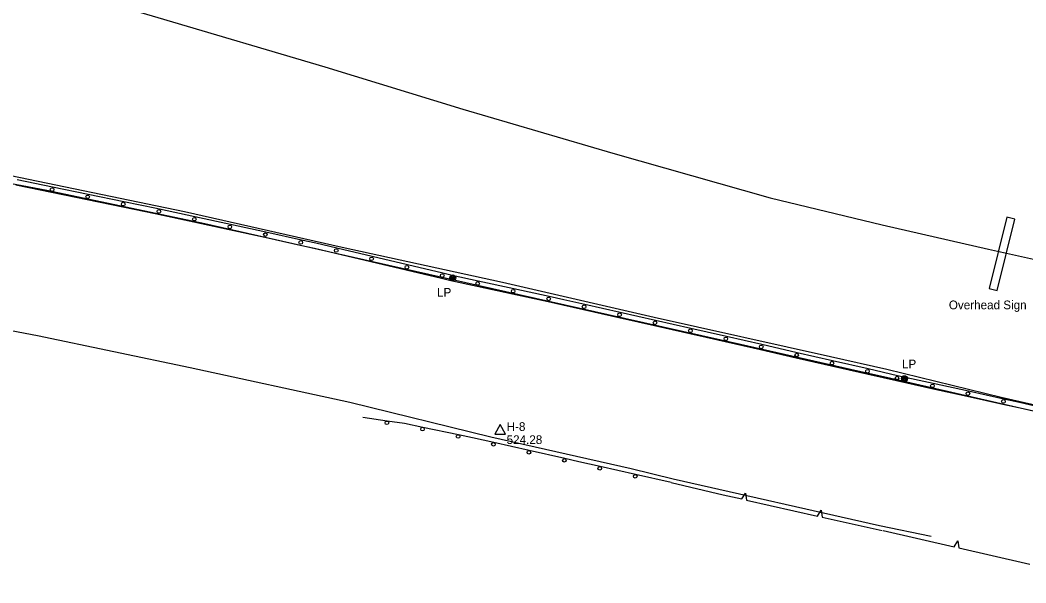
# Model space of a CAD drawing. Extents: x 2402803 to 2427059, y 6985292 to 6997652.
# Drawn here: x 2412978 to 2413532, y 6991692 to 6992002 of the extents above; entities that cross this region are included whole.
import ezdxf

# ---------------------------------------------------------------- set-up
doc = ezdxf.new("R2010")
doc.units = 0
for name, color, linetype in [('p_control ground ctrl', 7, 'Continuous'), ('p_dtm retaining wall', 7, 'Continuous'), ('p_road - paved curb', 7, 'Continuous'), ('p_road conc barrier', 7, 'Continuous'), ('p_road guard rails', 7, 'Continuous'), ('p_structure general', 7, 'Continuous'), ('p_utility manhole', 7, 'Continuous'), ('V7 LEVEL 31', 7, 'Continuous')]:
    doc.layers.add(name, color=color, linetype=linetype)

msp = doc.modelspace()

# ---------------------------------------------------------------- linework, layer by layer
at = {"layer": 'p_control ground ctrl'}
for p, q in [((2413242.59, 6991778.81), (2413239.59, 6991773.61)), ((2413239.59, 6991773.61), (2413245.59, 6991773.61)), ((2413245.59, 6991773.61), (2413242.59, 6991778.81)), ((2413242.59, 6991775.33), (2413242.59, 6991775.37))]:
    msp.add_line(p, q, dxfattribs=at)
at = {"layer": 'p_dtm retaining wall'}
for p, q in [((2413378.29, 6991737.3), (2413417.3, 6991728.48)), ((2413420, 6991727.87), (2413452.89, 6991720.56)), ((2413453.55, 6991720.49), (2413492.52, 6991711.52))]:
    msp.add_line(p, q, dxfattribs=at)
for points in [[(2413336.68, 6991746.94), (2413365.46, 6991740.2), (2413375.59, 6991737.91)], [(2413375.59, 6991737.91), (2413377.68, 6991741.16), (2413378.29, 6991737.3)], [(2413417.3, 6991728.48), (2413419.39, 6991731.72), (2413420, 6991727.86)], [(2413492.52, 6991711.52), (2413494.62, 6991714.77), (2413495.22, 6991710.9)], [(2413495.22, 6991710.9), (2413531.97, 6991702.45), (2413534.19, 6991701.95)]]:
    msp.add_lwpolyline(points, dxfattribs=at)
at = {"layer": 'p_road - paved curb'}
for points in [[(2412503.88, 6992203.66), (2412533.98, 6992189.65), (2412585.51, 6992166.77), (2412650.07, 6992139.79), (2412702.08, 6992119.21), (2412759.08, 6992097.67), (2412837.13, 6992070.39), (2412907.33, 6992047.63), (2412982.24, 6992024.34), (2413054.01, 6992002.91), (2413145.95, 6991975.76), (2413222.12, 6991952.56), (2413304.56, 6991928.32), (2413391.26, 6991903.68), (2413452.88, 6991888.72)], [(2412320.38, 6991987.98), (2412413.68, 6991984.84), (2412510.03, 6991978.59), (2412602.25, 6991970.41), (2412693.52, 6991960.61), (2412777.29, 6991949.42), (2412872.21, 6991935.04), (2412962.25, 6991918.12), (2413068.85, 6991896.15), (2413155.64, 6991876.5), (2413243.92, 6991857.18), (2413327.48, 6991837.93), (2413424.5, 6991816.24), (2413455.59, 6991809.42)], [(2412320.8, 6991983.74), (2412365.31, 6991982.39), (2412440.82, 6991978.83), (2412521.46, 6991973.5), (2412622.82, 6991964.08), (2412714.2, 6991953.54), (2412805.06, 6991941.42), (2412895.66, 6991926.26), (2412993.02, 6991907.82), (2413079.93, 6991889.56), (2413181.27, 6991866.59), (2413245.63, 6991852.18), (2413311.13, 6991837.4), (2413374.87, 6991823.06), (2413435.5, 6991809.43), (2413457.73, 6991804.33)], [(2412323.31, 6991887.03), (2412380.42, 6991890.55), (2412462.16, 6991891.87), (2412547.05, 6991889.91), (2412605.78, 6991885.23), (2412667.47, 6991879.59), (2412739.57, 6991870.31), (2412818.66, 6991859.32), (2412906.41, 6991843.33), (2412987.83, 6991827.9), (2413071.82, 6991810.33), (2413159.73, 6991791.1), (2413237.49, 6991772.13), (2413314.77, 6991754.69), (2413337.88, 6991748.99), (2413451.56, 6991723.23)], [(2413452.88, 6991888.72), (2413511.56, 6991875.32), (2413574.33, 6991861.39), (2413619.85, 6991851.91), (2413709.54, 6991831.82), (2413706.08, 6991810.75), (2413781.51, 6991792.83), (2413854.73, 6991776.58), (2413920.37, 6991761.76), (2413990.3, 6991746.13), (2414058.74, 6991730.23), (2414140.12, 6991711.85), (2414204.13, 6991697.4), (2414284.13, 6991679.12)], [(2413455.59, 6991809.42), (2413518.43, 6991793.97), (2413593.11, 6991776.93), (2413674.89, 6991758.24), (2413752.63, 6991740.75), (2413820.37, 6991725.68), (2413890.57, 6991709.03), (2413980.33, 6991688.76), (2414056.51, 6991671.5), (2414138.88, 6991653), (2414218.36, 6991634.98), (2414275.23, 6991622.09), (2414277.08, 6991621.59)], [(2413457.73, 6991804.33), (2413536.09, 6991786.42), (2413613.71, 6991769.17), (2413699.8, 6991749.94), (2413795.75, 6991728.13), (2413873.18, 6991710.73), (2413939.61, 6991695.12), (2414023.11, 6991676.31), (2414101.13, 6991658.66), (2414184.64, 6991639.37), (2414244.45, 6991626.72), (2414278.19, 6991618.33)], [(2413451.56, 6991723.23), (2413479.86, 6991717.31)]]:
    msp.add_lwpolyline(points, dxfattribs=at)
at = {"layer": 'p_road conc barrier'}
for p, q in [((2412976.55, 6991913.72), (2412996.14, 6991909.71)), ((2412975.95, 6991910.78), (2412995.54, 6991906.77)), ((2412995.54, 6991906.77), (2413015.13, 6991902.76)), ((2412996.14, 6991909.71), (2413015.73, 6991905.7)), ((2413015.13, 6991902.76), (2413034.73, 6991898.75)), ((2413015.73, 6991905.7), (2413035.33, 6991901.69)), ((2413054.95, 6991897.65), (2413074.5, 6991893.39)), ((2413054.32, 6991894.72), (2413073.86, 6991890.46)), ((2413073.86, 6991890.46), (2413093.4, 6991886.2)), ((2413074.5, 6991893.39), (2413094.04, 6991889.13)), ((2413093.4, 6991886.2), (2413112.94, 6991881.94)), ((2413094.04, 6991889.13), (2413113.58, 6991884.87)), ((2413113.58, 6991884.87), (2413133.12, 6991880.61)), ((2413112.94, 6991881.94), (2413132.48, 6991877.68)), ((2413152.66, 6991876.14), (2413172.13, 6991871.54)), ((2413151.97, 6991873.22), (2413171.44, 6991868.62)), ((2413171.44, 6991868.62), (2413190.9, 6991864.03)), ((2413172.13, 6991871.54), (2413191.59, 6991866.95)), ((2413190.9, 6991864.03), (2413210.37, 6991859.43)), ((2413191.59, 6991866.95), (2413211.06, 6991862.35)), ((2413230.53, 6991858.01), (2413250.07, 6991853.75)), ((2413229.89, 6991855.08), (2413249.43, 6991850.82)), ((2413250.07, 6991853.75), (2413269.61, 6991849.48)), ((2413249.43, 6991850.82), (2413268.97, 6991846.55)), ((2413288.49, 6991842.21), (2413308, 6991837.81)), ((2413289.15, 6991845.13), (2413308.66, 6991840.74)), ((2413308.66, 6991840.74), (2413328.17, 6991836.34)), ((2413308, 6991837.81), (2413327.51, 6991833.41)), ((2413328.17, 6991836.34), (2413347.68, 6991831.94)), ((2413327.51, 6991833.41), (2413347.02, 6991829.01)), ((2413366.52, 6991824.58), (2413386.02, 6991820.12)), ((2413367.19, 6991827.51), (2413386.69, 6991823.04)), ((2413386.02, 6991820.12), (2413405.51, 6991815.66)), ((2413386.69, 6991823.04), (2413406.18, 6991818.58)), ((2413406.18, 6991818.58), (2413425.68, 6991814.12)), ((2413405.51, 6991815.66), (2413425.01, 6991811.2)), ((2413425.68, 6991814.12), (2413445.17, 6991809.66)), ((2413425.01, 6991811.2), (2413444.5, 6991806.73)), ((2413445.17, 6991809.66), (2413461.45, 6991805.93)), ((2413444.5, 6991806.73), (2413460.78, 6991803.01)), ((2413460.79, 6991803.01), (2413480.32, 6991798.71)), ((2413461.44, 6991805.94), (2413480.97, 6991801.64)), ((2413480.97, 6991801.64), (2413500.5, 6991797.34)), ((2413480.32, 6991798.71), (2413499.85, 6991794.41)), ((2413500.5, 6991797.34), (2413520.03, 6991793.04)), ((2413499.85, 6991794.41), (2413519.38, 6991790.11))]:
    msp.add_line(p, q, dxfattribs=at)
for points in [[(2413035.33, 6991901.69), (2413053.31, 6991898.01), (2413054.95, 6991897.65)], [(2413034.73, 6991898.75), (2413052.69, 6991895.07), (2413054.32, 6991894.72)], [(2413133.12, 6991880.61), (2413141.11, 6991878.86), (2413152.66, 6991876.14)], [(2413132.48, 6991877.68), (2413140.44, 6991875.94), (2413151.97, 6991873.22)], [(2413211.06, 6991862.35), (2413216.13, 6991861.15), (2413230.53, 6991858.01)], [(2413210.37, 6991859.43), (2413215.46, 6991858.23), (2413229.89, 6991855.08)], [(2413268.97, 6991846.55), (2413277.09, 6991844.78), (2413288.49, 6991842.21)], [(2413269.61, 6991849.48), (2413277.74, 6991847.71), (2413289.15, 6991845.13)], [(2413347.02, 6991829.01), (2413355.96, 6991827), (2413366.52, 6991824.58)], [(2413347.68, 6991831.94), (2413356.63, 6991829.92), (2413367.19, 6991827.51)], [(2413520.03, 6991793.04), (2413528.59, 6991791.16), (2413539.56, 6991788.69)], [(2413519.38, 6991790.11), (2413527.94, 6991788.23), (2413538.9, 6991785.76)]]:
    msp.add_lwpolyline(points, dxfattribs=at)
for centre in [(2412995.84, 6991908.24), (2413015.43, 6991904.23), (2413035.03, 6991900.22), (2413054.64, 6991896.18), (2413074.18, 6991891.92), (2413093.72, 6991887.66), (2413113.26, 6991883.4), (2413132.8, 6991879.14), (2413152.32, 6991874.68), (2413171.78, 6991870.08), (2413191.25, 6991865.49), (2413210.71, 6991860.89), (2413230.21, 6991856.55), (2413249.75, 6991852.28), (2413269.29, 6991848.02), (2413288.82, 6991843.67), (2413308.33, 6991839.27), (2413327.84, 6991834.88), (2413347.35, 6991830.48), (2413366.86, 6991826.04), (2413386.35, 6991821.58), (2413405.85, 6991817.12), (2413425.34, 6991812.66), (2413444.84, 6991808.2), (2413461.11, 6991804.47), (2413480.65, 6991800.17), (2413500.18, 6991795.87), (2413519.71, 6991791.58)]:
    msp.add_circle(centre, 1, dxfattribs=at)
at = {"layer": 'p_road guard rails'}
for p, q in [((2413180.35, 6991780.79), (2413166.92, 6991782.73)), ((2413219.6, 6991773.24), (2413200.02, 6991777.31)), ((2413258.64, 6991764.53), (2413239.14, 6991768.95)), ((2413278.14, 6991760.1), (2413258.64, 6991764.53)), ((2413317.17, 6991751.32), (2413297.65, 6991755.7)), ((2413336.68, 6991746.94), (2413317.17, 6991751.32))]:
    msp.add_line(p, q, dxfattribs=at)
for points in [[(2413200.02, 6991777.31), (2413189.99, 6991779.4), (2413180.35, 6991780.79)], [(2413239.14, 6991768.95), (2413227.38, 6991771.62), (2413219.6, 6991773.24)], [(2413297.65, 6991755.7), (2413285.86, 6991758.35), (2413278.14, 6991760.1)]]:
    msp.add_lwpolyline(points, dxfattribs=at)
for centre in [(2413180.21, 6991779.8), (2413199.82, 6991776.33), (2413219.4, 6991772.26), (2413238.91, 6991767.98), (2413258.42, 6991763.55), (2413277.92, 6991759.13), (2413297.43, 6991754.73), (2413316.95, 6991750.35)]:
    msp.add_circle(centre, 1, dxfattribs=at)
at = {"layer": 'p_structure general'}
msp.add_lwpolyline([(2413521.6, 6991893.02), (2413511.86, 6991853.68), (2413516.26, 6991852.59), (2413526, 6991891.93)], close=True, dxfattribs=at)
at = {"layer": 'p_utility manhole'}
for centre, radius in [((2413216.5, 6991859.68), 1.6), ((2413216.5, 6991859.68), 1.3), ((2413216.5, 6991859.68), 1), ((2413216.5, 6991859.68), 0.539), ((2413216.5, 6991859.68), 0.192), ((2413465.22, 6991804.14), 1.6), ((2413465.22, 6991804.14), 1.3), ((2413465.22, 6991804.14), 1), ((2413465.22, 6991804.14), 0.539), ((2413465.22, 6991804.14), 0.192)]:
    msp.add_circle(centre, radius, dxfattribs=at)

# ---------------------------------------------------------------- texts
at = {"layer": 'p_control ground ctrl'}
msp.add_text('  H-8', height=4.8, dxfattribs=at).set_placement((2413242.59, 6991775.33))
at = {"layer": 'p_structure general'}
msp.add_text('Overhead Sign', height=4.8, dxfattribs=at).set_placement((2413489.68, 6991842.32))
at = {"layer": 'p_utility manhole'}
for p in [(2413204.26, 6991849.23), (2413460.31, 6991809.81)]:
    msp.add_text('  LP', height=4.8, dxfattribs=at).set_placement(p)
at = {"layer": 'V7 LEVEL 31'}
msp.add_text('  524.28', height=4.8, dxfattribs=at).set_placement((2413242.59, 6991768.13))

doc.saveas('drawing.dxf')
